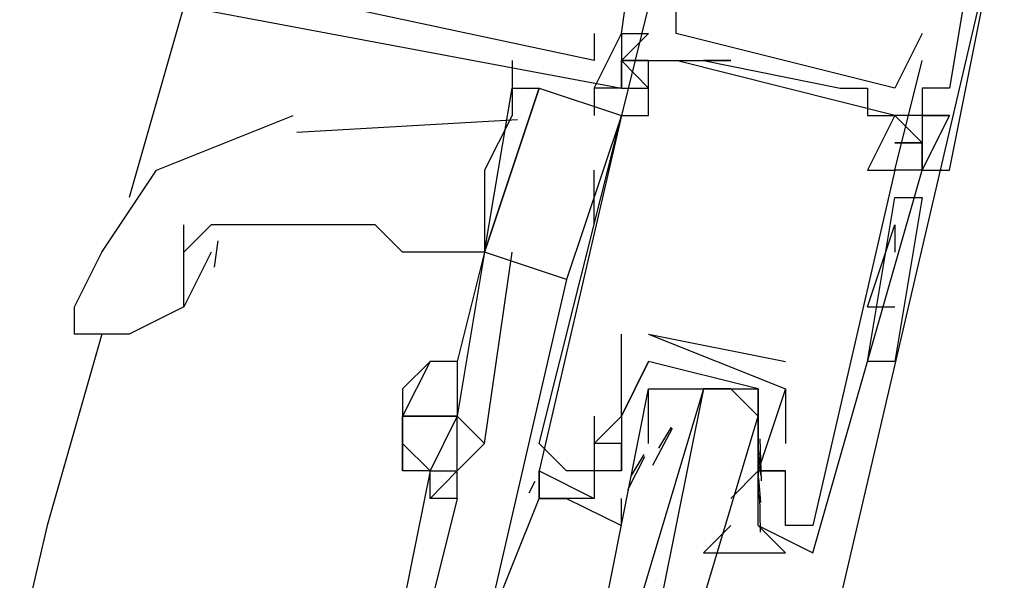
# Model space of a CAD drawing. Header units: feet. Extents: x -79 to 198, y -22 to 181.
# Tile 498 of 656: x 119.187 to 119.667, y 83.124 to 83.398. Entities that reach past the tile are written whole.
import ezdxf

# ---------------------------------------------------------------- set-up
doc = ezdxf.new("R2010")
doc.units = ezdxf.units.FT
doc.layers.add('A-LINEA', color=7, linetype='CONTINUOUS')

msp = doc.modelspace()

# ---------------------------------------------------------------- linework, layer by layer
at = {"layer": 'A-LINEA'}
for p, q in [((119.5733, 83.0578), (119.6667, 83.4578)), ((119.5733, 83.0578), (119.6667, 83.4578)), ((119.2667, 83.4044), (119.24, 83.3111)), ((119.2667, 83.4044), (119.24, 83.3111)), ((119.4933, 83.4044), (119.48, 83.3511)), ((119.4933, 83.4044), (119.48, 83.3511)), ((119.4667, 83.3911), (119.4667, 83.3911)), ((119.4667, 83.3911), (119.4667, 83.3911)), ((119.4667, 83.3911), (119.4667, 83.3911)), ((119.4667, 83.3911), (119.4667, 83.3911)), ((119.4667, 83.3911), (119.4667, 83.3911)), ((119.4667, 83.3911), (119.4667, 83.3911)), ((119.48, 83.3911), (119.4933, 83.3911)), ((119.48, 83.3911), (119.48, 83.3911)), ((119.48, 83.3911), (119.48, 83.3911)), ((119.48, 83.3911), (119.48, 83.3911)), ((119.48, 83.3911), (119.4933, 83.3911)), ((119.48, 83.3911), (119.48, 83.3911)), ((119.48, 83.3911), (119.48, 83.3911)), ((119.48, 83.3911), (119.48, 83.3911)), ((119.48, 83.3911), (119.4933, 83.3911)), ((119.48, 83.3911), (119.48, 83.3911)), ((119.48, 83.3911), (119.48, 83.3911)), ((119.48, 83.3911), (119.48, 83.3911)), ((119.48, 83.3911), (119.4933, 83.3911)), ((119.48, 83.3911), (119.48, 83.3911)), ((119.48, 83.3911), (119.48, 83.3911)), ((119.48, 83.3911), (119.48, 83.3911)), ((119.48, 83.3911), (119.4933, 83.3911)), ((119.48, 83.3911), (119.48, 83.3911)), ((119.48, 83.3911), (119.48, 83.3911)), ((119.48, 83.3911), (119.48, 83.3911)), ((119.48, 83.3911), (119.4933, 83.3911)), ((119.48, 83.3911), (119.48, 83.3911)), ((119.48, 83.3911), (119.48, 83.3911)), ((119.48, 83.3911), (119.48, 83.3911)), ((119.5067, 83.3911), (119.5067, 83.3911)), ((119.5067, 83.3911), (119.5067, 83.3911)), ((119.6267, 83.3911), (119.6267, 83.3911)), ((119.6267, 83.3911), (119.6267, 83.3911)), ((119.4267, 83.3778), (119.4267, 83.3644)), ((119.4267, 83.3778), (119.4267, 83.3644)), ((119.4667, 83.3778), (119.4667, 83.3778)), ((119.4667, 83.3778), (119.4667, 83.3778)), ((119.4667, 83.3778), (119.4667, 83.3778)), ((119.4667, 83.3778), (119.4667, 83.3778)), ((119.4667, 83.3778), (119.4667, 83.3778)), ((119.4667, 83.3778), (119.4667, 83.3778)), ((119.48, 83.3778), (119.48, 83.3778)), ((119.48, 83.3778), (119.48, 83.3778)), ((119.48, 83.3778), (119.48, 83.3778)), ((119.48, 83.3778), (119.48, 83.3778)), ((119.48, 83.3778), (119.48, 83.3778)), ((119.48, 83.3778), (119.48, 83.3778)), ((119.4933, 83.3778), (119.4933, 83.3778)), ((119.4933, 83.3778), (119.4933, 83.3778)), ((119.5067, 83.3778), (119.5067, 83.3778)), ((119.6133, 83.3511), (119.5067, 83.3778)), ((119.6133, 83.3511), (119.5067, 83.3778)), ((119.6133, 83.3511), (119.5067, 83.3778)), ((119.5067, 83.3778), (119.5067, 83.3778)), ((119.6133, 83.3511), (119.5067, 83.3778)), ((119.6133, 83.3511), (119.5067, 83.3778)), ((119.6133, 83.3511), (119.5067, 83.3778)), ((119.52, 83.3778), (119.52, 83.3778)), ((119.52, 83.3778), (119.52, 83.3778)), ((119.5333, 83.3778), (119.5333, 83.3778)), ((119.5333, 83.3778), (119.5333, 83.3778)), ((119.6267, 83.3778), (119.6267, 83.3778)), ((119.6267, 83.3778), (119.6267, 83.3778)), ((119.4667, 83.3644), (119.4667, 83.3511)), ((119.4667, 83.3644), (119.4667, 83.3644)), ((119.4667, 83.3644), (119.4667, 83.3644)), ((119.4667, 83.3644), (119.4667, 83.3644)), ((119.4667, 83.3644), (119.4667, 83.3511)), ((119.4667, 83.3644), (119.4667, 83.3644)), ((119.4667, 83.3644), (119.4667, 83.3644)), ((119.4667, 83.3644), (119.4667, 83.3644)), ((119.48, 83.3644), (119.4933, 83.3644)), ((119.48, 83.3644), (119.48, 83.3644)), ((119.48, 83.3644), (119.48, 83.3644)), ((119.48, 83.3644), (119.4933, 83.3644)), ((119.48, 83.3644), (119.48, 83.3644)), ((119.48, 83.3644), (119.48, 83.3644)), ((119.48, 83.3644), (119.4933, 83.3644)), ((119.48, 83.3644), (119.48, 83.3644)), ((119.48, 83.3644), (119.48, 83.3644)), ((119.48, 83.3644), (119.4933, 83.3644)), ((119.48, 83.3644), (119.48, 83.3644)), ((119.48, 83.3644), (119.48, 83.3644)), ((119.48, 83.3644), (119.4933, 83.3644)), ((119.48, 83.3644), (119.48, 83.3644)), ((119.48, 83.3644), (119.48, 83.3644)), ((119.48, 83.3644), (119.4933, 83.3644)), ((119.48, 83.3644), (119.48, 83.3644)), ((119.48, 83.3644), (119.48, 83.3644)), ((119.5867, 83.3644), (119.5867, 83.3644)), ((119.5867, 83.3644), (119.5867, 83.3644)), ((119.6, 83.3644), (119.6, 83.3644)), ((119.6, 83.3644), (119.6, 83.3644)), ((119.6133, 83.3644), (119.6133, 83.3644)), ((119.6133, 83.3644), (119.6133, 83.3644)), ((119.6267, 83.3644), (119.6267, 83.3644)), ((119.6267, 83.3644), (119.6267, 83.3644)), ((119.6267, 83.3644), (119.6267, 83.3644)), ((119.6267, 83.3644), (119.6267, 83.3644)), ((119.6267, 83.3644), (119.6267, 83.3644)), ((119.6267, 83.3644), (119.6267, 83.3644)), ((119.64, 83.3644), (119.64, 83.3644)), ((119.64, 83.3644), (119.64, 83.3644)), ((119.64, 83.3644), (119.64, 83.3644)), ((119.64, 83.3644), (119.64, 83.3644)), ((119.64, 83.3644), (119.64, 83.3644)), ((119.64, 83.3644), (119.64, 83.3644)), ((119.48, 83.3511), (119.4533, 83.2711)), ((119.48, 83.3511), (119.4533, 83.2711)), ((119.48, 83.3511), (119.48, 83.3511)), ((119.48, 83.3511), (119.48, 83.3511)), ((119.48, 83.3511), (119.48, 83.3511)), ((119.48, 83.3511), (119.48, 83.3511)), ((119.48, 83.3511), (119.48, 83.3511)), ((119.48, 83.3511), (119.48, 83.3511)), ((119.4933, 83.3511), (119.4933, 83.3511)), ((119.4933, 83.3511), (119.4933, 83.3511)), ((119.6, 83.3511), (119.6, 83.3511)), ((119.6, 83.3511), (119.6, 83.3511)), ((119.6133, 83.3511), (119.6133, 83.3511)), ((119.6133, 83.3511), (119.6133, 83.3511)), ((119.6267, 83.3511), (119.6267, 83.3511)), ((119.6267, 83.3511), (119.6267, 83.3511)), ((119.6267, 83.3511), (119.6267, 83.3511)), ((119.6267, 83.3511), (119.6267, 83.3511)), ((119.6267, 83.3511), (119.6267, 83.3511)), ((119.6267, 83.3511), (119.6267, 83.3511)), ((119.6267, 83.3511), (119.6267, 83.3511)), ((119.6267, 83.3511), (119.6267, 83.3511)), ((119.6267, 83.3511), (119.6267, 83.3511)), ((119.6267, 83.3511), (119.6267, 83.3511)), ((119.6267, 83.3511), (119.6267, 83.3511)), ((119.6267, 83.3511), (119.6267, 83.3511)), ((119.64, 83.3511), (119.64, 83.3511)), ((119.64, 83.3511), (119.64, 83.3511)), ((119.64, 83.3511), (119.64, 83.3511)), ((119.64, 83.3511), (119.64, 83.3511)), ((119.64, 83.3511), (119.64, 83.3511)), ((119.64, 83.3511), (119.64, 83.3511)), ((119.4293, 83.349), (119.3217, 83.3428)), ((119.4293, 83.349), (119.3217, 83.3428)), ((119.6267, 83.3378), (119.6133, 83.3378)), ((119.6267, 83.3378), (119.6133, 83.3378)), ((119.6267, 83.3378), (119.6267, 83.3378)), ((119.6267, 83.3378), (119.6267, 83.3378)), ((119.6267, 83.3378), (119.6267, 83.3378)), ((119.6267, 83.3378), (119.6267, 83.3378)), ((119.6267, 83.3378), (119.6267, 83.3378)), ((119.6267, 83.3378), (119.6267, 83.3378)), ((119.6267, 83.3378), (119.6267, 83.3378)), ((119.6267, 83.3378), (119.6267, 83.3378)), ((119.2533, 83.3244), (119.2533, 83.3244)), ((119.2533, 83.3244), (119.2533, 83.3244)), ((119.4667, 83.2978), (119.4667, 83.3244)), ((119.4667, 83.2978), (119.4667, 83.3244)), ((119.6, 83.3244), (119.6, 83.3244)), ((119.6, 83.3244), (119.6, 83.3244)), ((119.6133, 83.3244), (119.6133, 83.3244)), ((119.6133, 83.3244), (119.6133, 83.3244)), ((119.6133, 83.3244), (119.6133, 83.3244)), ((119.6133, 83.3244), (119.6133, 83.3244)), ((119.6267, 83.3244), (119.6267, 83.3244)), ((119.6267, 83.3244), (119.6267, 83.3244)), ((119.6267, 83.3244), (119.6267, 83.3244)), ((119.6267, 83.3244), (119.6267, 83.3244)), ((119.6267, 83.3244), (119.6267, 83.3244)), ((119.6267, 83.3244), (119.6267, 83.3244)), ((119.6267, 83.3244), (119.6267, 83.3244)), ((119.6267, 83.3244), (119.6267, 83.3244)), ((119.6267, 83.3244), (119.6267, 83.3244)), ((119.6267, 83.3244), (119.6267, 83.3244)), ((119.6267, 83.3244), (119.6267, 83.3244)), ((119.6267, 83.3244), (119.6267, 83.3244)), ((119.6267, 83.3244), (119.6267, 83.3244)), ((119.6267, 83.3244), (119.6267, 83.3244)), ((119.64, 83.3244), (119.64, 83.3244)), ((119.64, 83.3244), (119.64, 83.3244)), ((119.64, 83.3244), (119.64, 83.3244)), ((119.64, 83.3244), (119.64, 83.3244)), ((119.64, 83.3244), (119.64, 83.3244)), ((119.64, 83.3244), (119.64, 83.3244)), ((119.6, 83.2311), (119.6133, 83.3111)), ((119.6, 83.2311), (119.6133, 83.3111)), ((119.6, 83.2311), (119.6133, 83.3111)), ((119.6, 83.2311), (119.6133, 83.3111)), ((119.6267, 83.3111), (119.6267, 83.3111)), ((119.6267, 83.3111), (119.6267, 83.3111)), ((119.6, 83.2578), (119.6133, 83.2978)), ((119.6, 83.2578), (119.6133, 83.2978)), ((119.6133, 83.2978), (119.6133, 83.2844)), ((119.6133, 83.2978), (119.6133, 83.2844)), ((119.2832, 83.2899), (119.2814, 83.2771)), ((119.2832, 83.2899), (119.2814, 83.2771)), ((119.28, 83.2844), (119.2667, 83.2578)), ((119.28, 83.2844), (119.2667, 83.2578)), ((119.4133, 83.2844), (119.4, 83.2311)), ((119.4133, 83.2844), (119.4, 83.2311)), ((119.4133, 83.2844), (119.4133, 83.2844)), ((119.4133, 83.2844), (119.4133, 83.2844)), ((119.4133, 83.2844), (119.4133, 83.2844)), ((119.4133, 83.2844), (119.4133, 83.2844)), ((119.4133, 83.2844), (119.4133, 83.2844)), ((119.4133, 83.2844), (119.4133, 83.2844)), ((119.6, 83.2578), (119.6133, 83.2578)), ((119.6, 83.2578), (119.6133, 83.2578)), ((119.2267, 83.2444), (119.2, 83.1511)), ((119.2267, 83.2444), (119.2, 83.1511)), ((119.48, 83.2444), (119.48, 83.2444)), ((119.48, 83.2444), (119.48, 83.2444)), ((119.4933, 83.2444), (119.56, 83.2311)), ((119.4933, 83.2444), (119.4933, 83.2444)), ((119.4933, 83.2444), (119.4933, 83.2444)), ((119.4933, 83.2444), (119.56, 83.2311)), ((119.4933, 83.2444), (119.4933, 83.2444)), ((119.4933, 83.2444), (119.4933, 83.2444)), ((119.6133, 83.2444), (119.6133, 83.2444)), ((119.6133, 83.2444), (119.6133, 83.2444)), ((119.4933, 83.2311), (119.4933, 83.2311)), ((119.4933, 83.2311), (119.4933, 83.2311)), ((119.4933, 83.2311), (119.4933, 83.2311)), ((119.4933, 83.2311), (119.4933, 83.2311)), ((119.56, 83.2311), (119.56, 83.2311)), ((119.56, 83.2311), (119.56, 83.2311)), ((119.4933, 83.2178), (119.4933, 83.2178)), ((119.4933, 83.2178), (119.4933, 83.2178)), ((119.52, 83.2178), (119.52, 83.2178)), ((119.52, 83.2178), (119.52, 83.2178)), ((119.56, 83.2178), (119.56, 83.2178)), ((119.56, 83.2178), (119.56, 83.2178)), ((119.56, 83.2178), (119.56, 83.2178)), ((119.56, 83.2178), (119.56, 83.2178)), ((119.4667, 83.2044), (119.4667, 83.2044)), ((119.4667, 83.2044), (119.4667, 83.2044)), ((119.48, 83.2044), (119.48, 83.2044)), ((119.48, 83.2044), (119.48, 83.2044)), ((119.48, 83.2044), (119.48, 83.2044)), ((119.48, 83.2044), (119.48, 83.2044)), ((119.4933, 83.2044), (119.4933, 83.2044)), ((119.4933, 83.2044), (119.4933, 83.2044)), ((119.4953, 83.1806), (119.505, 83.1986)), ((119.4953, 83.1806), (119.505, 83.1986)), ((119.4982, 83.1889), (119.5044, 83.1991)), ((119.4982, 83.1889), (119.5044, 83.1991)), ((119.5475, 83.1934), (119.5481, 83.173)), ((119.5475, 83.1934), (119.5481, 83.173)), ((119.44, 83.1911), (119.44, 83.1911)), ((119.44, 83.1911), (119.44, 83.1911)), ((119.4667, 83.1911), (119.4667, 83.1911)), ((119.4667, 83.1911), (119.4667, 83.1911)), ((119.48, 83.1911), (119.48, 83.1911)), ((119.48, 83.1778), (119.48, 83.1911)), ((119.48, 83.1911), (119.48, 83.1911)), ((119.48, 83.1778), (119.48, 83.1911)), ((119.4933, 83.1911), (119.4933, 83.1911)), ((119.4933, 83.1911), (119.4933, 83.1911)), ((119.5467, 83.1911), (119.5467, 83.1911)), ((119.5467, 83.1911), (119.5467, 83.1911)), ((119.56, 83.1911), (119.56, 83.1911)), ((119.56, 83.1911), (119.56, 83.1911)), ((119.4831, 83.1686), (119.4915, 83.1848)), ((119.4831, 83.1686), (119.4915, 83.1848)), ((119.4849, 83.1756), (119.4911, 83.1857)), ((119.4849, 83.1756), (119.4911, 83.1857)), ((119.5468, 83.1876), (119.5478, 83.1757)), ((119.5468, 83.1876), (119.5478, 83.1757)), ((119.3867, 83.1778), (119.3733, 83.1111)), ((119.3867, 83.1778), (119.3733, 83.1111)), ((119.3867, 83.1778), (119.3867, 83.1778)), ((119.3867, 83.1778), (119.3867, 83.1778)), ((119.44, 83.1778), (119.44, 83.1778)), ((119.44, 83.1778), (119.44, 83.1778)), ((119.4533, 83.1778), (119.4533, 83.1778)), ((119.4533, 83.1778), (119.4533, 83.1778)), ((119.4667, 83.1778), (119.4667, 83.1778)), ((119.4667, 83.1778), (119.4667, 83.1778)), ((119.48, 83.1778), (119.48, 83.1778)), ((119.48, 83.1778), (119.48, 83.1778)), ((119.5467, 83.1778), (119.5333, 83.1644)), ((119.5333, 83.1778), (119.5333, 83.1778)), ((119.5467, 83.1778), (119.5333, 83.1644)), ((119.5333, 83.1778), (119.5333, 83.1778)), ((119.5467, 83.1778), (119.5467, 83.1778)), ((119.5467, 83.1778), (119.5467, 83.1778)), ((119.5467, 83.1778), (119.5467, 83.1778)), ((119.5467, 83.1778), (119.5467, 83.1778)), ((119.5468, 83.1742), (119.5478, 83.1623)), ((119.5468, 83.1742), (119.5478, 83.1623)), ((119.56, 83.1778), (119.56, 83.1778)), ((119.56, 83.1778), (119.56, 83.1778)), ((119.56, 83.1778), (119.56, 83.1778)), ((119.56, 83.1778), (119.56, 83.1778)), ((119.4351, 83.1671), (119.4379, 83.1727)), ((119.4351, 83.1671), (119.4379, 83.1727)), ((119.4351, 83.1671), (119.4379, 83.1727)), ((119.4351, 83.1671), (119.4379, 83.1727)), ((119.4351, 83.1671), (119.4379, 83.1727)), ((119.4351, 83.1671), (119.4379, 83.1727)), ((119.4, 83.1644), (119.3867, 83.1111)), ((119.4, 83.1644), (119.3867, 83.1111)), ((119.4667, 83.1644), (119.4667, 83.1644)), ((119.4667, 83.1644), (119.4667, 83.1644)), ((119.5333, 83.1644), (119.5333, 83.1644)), ((119.5333, 83.1644), (119.5333, 83.1644)), ((119.5467, 83.1644), (119.5467, 83.1644)), ((119.5467, 83.1644), (119.5467, 83.1644)), ((119.5474, 83.1662), (119.5477, 83.1479)), ((119.5474, 83.1662), (119.5477, 83.1479)), ((119.2, 83.1511), (118.5067, 80.1911)), ((119.2, 83.1511), (118.5067, 80.1911)), ((119.5467, 83.1511), (119.5733, 83.1378)), ((119.5467, 83.1511), (119.5467, 83.1511)), ((119.5467, 83.1511), (119.5733, 83.1378)), ((119.5467, 83.1511), (119.5467, 83.1511)), ((119.56, 83.1511), (119.56, 83.1511)), ((119.56, 83.1511), (119.56, 83.1511)), ((119.5733, 83.1511), (119.5733, 83.1511)), ((119.5733, 83.1511), (119.5733, 83.1511)), ((119.5733, 83.1511), (119.5733, 83.1511)), ((119.5733, 83.1511), (119.5733, 83.1511)), ((119.5733, 83.1378), (119.5733, 83.1378)), ((119.5733, 83.1378), (119.5733, 83.1378))]:
    msp.add_line(p, q, dxfattribs=at)
for points in [[(119.4667, 83.3911), (119.4667, 83.3778), (119.28, 83.4178), (119.3067, 83.5378), (119.3733, 83.5244), (119.3733, 83.5111)], [(119.4667, 83.3911), (119.4667, 83.3778), (119.28, 83.4178), (119.3067, 83.5378), (119.3733, 83.5244), (119.3733, 83.5111)], [(119.4667, 83.3911), (119.4667, 83.3778), (119.28, 83.4178), (119.3067, 83.5378), (119.3733, 83.5244), (119.3733, 83.5111)], [(119.4667, 83.3911), (119.4667, 83.3778), (119.28, 83.4178), (119.3067, 83.5378), (119.3733, 83.5244), (119.3733, 83.5111)], [(119.4667, 83.3911), (119.4667, 83.3778), (119.28, 83.4178), (119.3067, 83.5378), (119.3733, 83.5244), (119.3733, 83.5111)], [(119.4667, 83.3911), (119.4667, 83.3778), (119.28, 83.4178), (119.3067, 83.5378), (119.3733, 83.5244), (119.3733, 83.5111)], [(119.2667, 83.4044), (119.48, 83.3644), (119.48, 83.3778), (119.48, 83.3644), (119.4667, 83.3644), (119.48, 83.3911), (119.4933, 83.4844), (119.5333, 83.4844)], [(119.2667, 83.4044), (119.48, 83.3644), (119.48, 83.3778), (119.48, 83.3644), (119.4667, 83.3644), (119.48, 83.3911), (119.4933, 83.4844), (119.5333, 83.4844)], [(119.2667, 83.4044), (119.48, 83.3644), (119.48, 83.3778), (119.48, 83.3644), (119.4667, 83.3644), (119.48, 83.3911), (119.4933, 83.4844), (119.5333, 83.4844)], [(119.2667, 83.4044), (119.48, 83.3644), (119.48, 83.3778), (119.48, 83.3644), (119.4667, 83.3644), (119.48, 83.3911), (119.4933, 83.4844), (119.5333, 83.4844)], [(119.2667, 83.4044), (119.48, 83.3644), (119.48, 83.3778), (119.48, 83.3644), (119.4667, 83.3644), (119.48, 83.3911), (119.4933, 83.4844), (119.5333, 83.4844)], [(119.2667, 83.4044), (119.48, 83.3644), (119.48, 83.3778), (119.48, 83.3644), (119.4667, 83.3644), (119.48, 83.3911), (119.4933, 83.4844), (119.5333, 83.4844)], [(119.5333, 83.4711), (119.5333, 83.4444), (119.5467, 83.4444), (119.5733, 83.4444), (119.6, 83.4311), (119.6133, 83.4311), (119.6267, 83.4578), (119.6533, 83.4444), (119.64, 83.3644), (119.6267, 83.3644), (119.6267, 83.3511), (119.64, 83.3511), (119.6267, 83.3244), (119.6267, 83.3378), (119.6267, 83.3244), (119.64, 83.3244), (119.6667, 83.4578)], [(119.5333, 83.4711), (119.5333, 83.4444), (119.5467, 83.4444), (119.5733, 83.4444), (119.6, 83.4311), (119.6133, 83.4311), (119.6267, 83.4578), (119.6533, 83.4444), (119.64, 83.3644), (119.6267, 83.3644), (119.6267, 83.3511), (119.64, 83.3511), (119.6267, 83.3244), (119.6267, 83.3378), (119.6267, 83.3244), (119.64, 83.3244), (119.6667, 83.4578)], [(119.5333, 83.4711), (119.5333, 83.4444), (119.5467, 83.4444), (119.5733, 83.4444), (119.6, 83.4311), (119.6133, 83.4311), (119.6267, 83.4578), (119.6533, 83.4444), (119.64, 83.3644), (119.6267, 83.3644), (119.6267, 83.3511), (119.64, 83.3511), (119.6267, 83.3244), (119.6267, 83.3378), (119.6267, 83.3244), (119.64, 83.3244), (119.6667, 83.4578)], [(119.5333, 83.4711), (119.5333, 83.4444), (119.5467, 83.4444), (119.5733, 83.4444), (119.6, 83.4311), (119.6133, 83.4311), (119.6267, 83.4578), (119.6533, 83.4444), (119.64, 83.3644), (119.6267, 83.3644), (119.6267, 83.3511), (119.64, 83.3511), (119.6267, 83.3244), (119.6267, 83.3378), (119.6267, 83.3244), (119.64, 83.3244), (119.6667, 83.4578)], [(119.5333, 83.4711), (119.5333, 83.4444), (119.5467, 83.4444), (119.5733, 83.4444), (119.6, 83.4311), (119.6133, 83.4311), (119.6267, 83.4578), (119.6533, 83.4444), (119.64, 83.3644), (119.6267, 83.3644), (119.6267, 83.3511), (119.64, 83.3511), (119.6267, 83.3244), (119.6267, 83.3378), (119.6267, 83.3244), (119.64, 83.3244), (119.6667, 83.4578)], [(119.5333, 83.4711), (119.5333, 83.4444), (119.5467, 83.4444), (119.5733, 83.4444), (119.6, 83.4311), (119.6133, 83.4311), (119.6267, 83.4578), (119.6533, 83.4444), (119.64, 83.3644), (119.6267, 83.3644), (119.6267, 83.3511), (119.64, 83.3511), (119.6267, 83.3244), (119.6267, 83.3378), (119.6267, 83.3244), (119.64, 83.3244), (119.6667, 83.4578)], [(119.6267, 83.3911), (119.6133, 83.3644), (119.5067, 83.3911), (119.5067, 83.4178)], [(119.6267, 83.3911), (119.6133, 83.3644), (119.5067, 83.3911), (119.5067, 83.4178)], [(119.48, 83.3644), (119.4667, 83.3644), (119.48, 83.3911), (119.48, 83.3911), (119.48, 83.3644), (119.48, 83.3778)], [(119.48, 83.3644), (119.4667, 83.3644), (119.48, 83.3911), (119.48, 83.3911), (119.48, 83.3644), (119.48, 83.3778)], [(119.48, 83.3644), (119.4667, 83.3644), (119.48, 83.3911), (119.48, 83.3911), (119.48, 83.3644), (119.48, 83.3778)], [(119.48, 83.3644), (119.4667, 83.3644), (119.48, 83.3911), (119.48, 83.3911), (119.48, 83.3644), (119.48, 83.3778)], [(119.48, 83.3644), (119.4667, 83.3644), (119.48, 83.3911), (119.48, 83.3911), (119.48, 83.3644), (119.48, 83.3778)], [(119.48, 83.3644), (119.4667, 83.3644), (119.48, 83.3911), (119.48, 83.3911), (119.48, 83.3644), (119.48, 83.3778)], [(119.4933, 83.3644), (119.48, 83.3778), (119.4933, 83.3911)], [(119.4933, 83.3644), (119.48, 83.3778), (119.4933, 83.3911)], [(119.4933, 83.3644), (119.48, 83.3778), (119.4933, 83.3911)], [(119.4933, 83.3644), (119.48, 83.3778), (119.4933, 83.3911)], [(119.4933, 83.3644), (119.48, 83.3778), (119.4933, 83.3911)], [(119.4933, 83.3644), (119.48, 83.3778), (119.4933, 83.3911)], [(119.44, 83.1911), (119.48, 83.3511), (119.4933, 83.3511), (119.4933, 83.3778), (119.5067, 83.3778), (119.5333, 83.3778), (119.52, 83.3778), (119.5867, 83.3644), (119.6, 83.3644), (119.6, 83.3511), (119.6133, 83.3511), (119.6, 83.3244), (119.6133, 83.3244), (119.5733, 83.1511), (119.56, 83.1511), (119.56, 83.1778), (119.56, 83.1778)], [(119.44, 83.1911), (119.48, 83.3511), (119.4933, 83.3511), (119.4933, 83.3778), (119.5067, 83.3778), (119.5333, 83.3778), (119.52, 83.3778), (119.5867, 83.3644), (119.6, 83.3644), (119.6, 83.3511), (119.6133, 83.3511), (119.6, 83.3244), (119.6133, 83.3244), (119.5733, 83.1511), (119.56, 83.1511), (119.56, 83.1778), (119.56, 83.1778)], [(119.4933, 83.3778), (119.48, 83.3778), (119.4933, 83.3778)], [(119.4933, 83.3644), (119.48, 83.3778), (119.4933, 83.3644)], [(119.4933, 83.3778), (119.48, 83.3778), (119.4933, 83.3778)], [(119.4933, 83.3778), (119.48, 83.3778), (119.4933, 83.3778)], [(119.4933, 83.3644), (119.48, 83.3778), (119.4933, 83.3644)], [(119.4933, 83.3778), (119.48, 83.3778), (119.4933, 83.3778)], [(119.4933, 83.3778), (119.48, 83.3778), (119.4933, 83.3778)], [(119.4933, 83.3644), (119.48, 83.3778), (119.4933, 83.3644)], [(119.4933, 83.3778), (119.48, 83.3778), (119.4933, 83.3778)], [(119.4933, 83.3778), (119.48, 83.3778), (119.4933, 83.3778)], [(119.4933, 83.3644), (119.48, 83.3778), (119.4933, 83.3644)], [(119.4933, 83.3778), (119.48, 83.3778), (119.4933, 83.3778)], [(119.4933, 83.3778), (119.48, 83.3778), (119.4933, 83.3778)], [(119.4933, 83.3644), (119.48, 83.3778), (119.4933, 83.3644)], [(119.4933, 83.3778), (119.48, 83.3778), (119.4933, 83.3778)], [(119.4933, 83.3778), (119.48, 83.3778), (119.4933, 83.3778)], [(119.4933, 83.3644), (119.48, 83.3778), (119.4933, 83.3644)], [(119.4933, 83.3778), (119.48, 83.3778), (119.4933, 83.3778)], [(119.5733, 83.1378), (119.6267, 83.3244), (119.6133, 83.3244), (119.6267, 83.3778)], [(119.5733, 83.1378), (119.6267, 83.3244), (119.6133, 83.3244), (119.6267, 83.3778)], [(119.4267, 83.3644), (119.4267, 83.3511), (119.4133, 83.3244), (119.4133, 83.2978), (119.4133, 83.2844), (119.4133, 83.2844), (119.4, 83.2311)], [(119.4267, 83.3644), (119.4267, 83.3511), (119.4133, 83.3244), (119.4133, 83.2978), (119.4133, 83.2844), (119.4133, 83.2844), (119.4, 83.2311)], [(119.4533, 83.2711), (119.4133, 83.2844), (119.44, 83.3644), (119.48, 83.3511)], [(119.4133, 83.2844), (119.4133, 83.2844), (119.4267, 83.3644), (119.44, 83.3644), (119.4133, 83.2844), (119.4133, 83.2844), (119.4133, 83.2844)], [(119.4533, 83.2711), (119.4133, 83.2844), (119.44, 83.3644), (119.48, 83.3511)], [(119.4133, 83.2844), (119.4133, 83.2844), (119.4267, 83.3644), (119.44, 83.3644), (119.4133, 83.2844), (119.4133, 83.2844), (119.4133, 83.2844)], [(119.2133, 83.2578), (119.2267, 83.2844), (119.2533, 83.3244), (119.32, 83.3511)], [(119.2133, 83.2578), (119.2267, 83.2844), (119.2533, 83.3244), (119.32, 83.3511)], [(119.48, 83.3511), (119.44, 83.1778), (119.4667, 83.1644)], [(119.48, 83.3511), (119.44, 83.1778), (119.4667, 83.1644)], [(119.6267, 83.3511), (119.6267, 83.3511), (119.6133, 83.3511)], [(119.6267, 83.3378), (119.6133, 83.3511), (119.6267, 83.3378), (119.6133, 83.3378)], [(119.6267, 83.3511), (119.6267, 83.3511), (119.6133, 83.3511)], [(119.6267, 83.3378), (119.6133, 83.3511), (119.6267, 83.3378), (119.6133, 83.3378)], [(119.6267, 83.3244), (119.6267, 83.3244), (119.64, 83.3511), (119.6267, 83.3511), (119.6267, 83.3244)], [(119.6267, 83.3244), (119.6267, 83.3244), (119.64, 83.3511), (119.6267, 83.3511), (119.6267, 83.3244)], [(119.6133, 83.3378), (119.6267, 83.3378), (119.6133, 83.3378)], [(119.6133, 83.3378), (119.6267, 83.3378), (119.6133, 83.3378)], [(119.6133, 83.3111), (119.6267, 83.3111), (119.6133, 83.2311), (119.6, 83.2311)], [(119.6133, 83.3111), (119.6267, 83.3111), (119.6133, 83.2311), (119.6, 83.2311)], [(119.4133, 83.2844), (119.3867, 83.2844), (119.3733, 83.2844), (119.36, 83.2978), (119.3467, 83.2978), (119.3333, 83.2978), (119.32, 83.2978), (119.3067, 83.2978), (119.2933, 83.2978), (119.28, 83.2978), (119.2667, 83.2844)], [(119.2667, 83.2578), (119.2667, 83.2711), (119.2667, 83.2978)], [(119.4133, 83.2844), (119.3867, 83.2844), (119.3733, 83.2844), (119.36, 83.2978), (119.3467, 83.2978), (119.3333, 83.2978), (119.32, 83.2978), (119.3067, 83.2978), (119.2933, 83.2978), (119.28, 83.2978), (119.2667, 83.2844)], [(119.2667, 83.2578), (119.2667, 83.2711), (119.2667, 83.2978)], [(119.4133, 83.2844), (119.4, 83.2044), (119.4133, 83.1911), (119.4267, 83.2844)], [(119.4133, 83.2844), (119.4, 83.2044), (119.4133, 83.1911), (119.4267, 83.2844)], [(119.4533, 83.2711), (119.4133, 83.0978), (119.44, 83.1644), (119.4533, 83.1644), (119.4533, 83.1644)], [(119.4533, 83.2711), (119.4133, 83.0978), (119.44, 83.1644), (119.4533, 83.1644), (119.4533, 83.1644)], [(119.2667, 83.2578), (119.24, 83.2444), (119.2133, 83.2444), (119.2133, 83.2578)], [(119.2667, 83.2578), (119.24, 83.2444), (119.2133, 83.2444), (119.2133, 83.2578)], [(119.48, 83.2044), (119.48, 83.2044), (119.48, 83.2444)], [(119.48, 83.2044), (119.48, 83.2044), (119.48, 83.2444)], [(119.4933, 83.2444), (119.56, 83.2178), (119.5467, 83.1778), (119.56, 83.1778), (119.5467, 83.1778), (119.5467, 83.1644)], [(119.4933, 83.2444), (119.56, 83.2178), (119.5467, 83.1778), (119.56, 83.1778), (119.5467, 83.1778), (119.5467, 83.1644)], [(119.4, 83.2311), (119.4, 83.2311), (119.3867, 83.2311), (119.3733, 83.2178)], [(119.3867, 83.2311), (119.3733, 83.2044), (119.4, 83.2044)], [(119.4, 83.2311), (119.4, 83.2311), (119.3867, 83.2311), (119.3733, 83.2178)], [(119.3867, 83.2311), (119.3733, 83.2044), (119.4, 83.2044)], [(119.4, 83.2311), (119.4, 83.2044), (119.4, 83.2044), (119.4, 83.2044)], [(119.4, 83.2311), (119.4, 83.2044), (119.4, 83.2044), (119.4, 83.2044)], [(119.4933, 83.2311), (119.48, 83.2044), (119.48, 83.1911), (119.48, 83.1778), (119.4667, 83.1778), (119.4667, 83.1644), (119.4533, 83.1644), (119.48, 83.1511), (119.48, 83.1644)], [(119.4933, 83.2311), (119.48, 83.2044), (119.48, 83.1911), (119.48, 83.1778), (119.4667, 83.1778), (119.4667, 83.1644), (119.4533, 83.1644), (119.48, 83.1511), (119.48, 83.1644)], [(119.48, 83.1911), (119.4667, 83.1911), (119.48, 83.2044), (119.4933, 83.2311)], [(119.48, 83.1911), (119.4667, 83.1911), (119.48, 83.2044), (119.4933, 83.2311)], [(119.5333, 83.1511), (119.52, 83.1378), (119.56, 83.1378), (119.5467, 83.1511), (119.5467, 83.1644), (119.5467, 83.1778), (119.5467, 83.1911), (119.5467, 83.2178), (119.4933, 83.2311)], [(119.5333, 83.1511), (119.52, 83.1378), (119.56, 83.1378), (119.5467, 83.1511), (119.5467, 83.1644), (119.5467, 83.1778), (119.5467, 83.1911), (119.5467, 83.2178), (119.4933, 83.2311)], [(119.3733, 83.2178), (119.3733, 83.2044), (119.3733, 83.2044)], [(119.3733, 83.2178), (119.3733, 83.2044), (119.3733, 83.2044)], [(119.4667, 83.0844), (119.4933, 83.2178), (119.5067, 83.2178), (119.52, 83.2178), (119.48, 83.0844)], [(119.4667, 83.0844), (119.4933, 83.2178), (119.5067, 83.2178), (119.52, 83.2178), (119.48, 83.0844)], [(119.4933, 83.1911), (119.4933, 83.2044), (119.4933, 83.2178), (119.5467, 83.2178), (119.5467, 83.1911), (119.5467, 83.1778)], [(119.5067, 83.0711), (119.5467, 83.2044), (119.5333, 83.2178), (119.52, 83.2178), (119.4933, 83.0844)], [(119.4933, 83.1911), (119.4933, 83.2044), (119.4933, 83.2178), (119.5467, 83.2178), (119.5467, 83.1911), (119.5467, 83.1778)], [(119.5067, 83.0711), (119.5467, 83.2044), (119.5333, 83.2178), (119.52, 83.2178), (119.4933, 83.0844)], [(119.56, 83.2178), (119.56, 83.2178), (119.56, 83.1911)], [(119.56, 83.2178), (119.56, 83.2178), (119.56, 83.1911)], [(119.4, 83.2044), (119.3733, 83.2044), (119.3733, 83.1911), (119.3867, 83.1778)], [(119.3733, 83.1911), (119.3733, 83.1911), (119.3733, 83.2044), (119.3733, 83.2044), (119.3733, 83.2044), (119.3733, 83.2044)], [(119.4, 83.2044), (119.3733, 83.2044), (119.3733, 83.1911), (119.3867, 83.1778)], [(119.3733, 83.1911), (119.3733, 83.1911), (119.3733, 83.2044), (119.3733, 83.2044), (119.3733, 83.2044), (119.3733, 83.2044)], [(119.3867, 83.1778), (119.4, 83.1778), (119.4, 83.2044), (119.3867, 83.1778)], [(119.3867, 83.1778), (119.4, 83.1778), (119.4, 83.2044), (119.3867, 83.1778)], [(119.4667, 83.2044), (119.4667, 83.1778), (119.4533, 83.1778), (119.44, 83.1911)], [(119.4667, 83.2044), (119.4667, 83.1778), (119.4533, 83.1778), (119.44, 83.1911)], [(119.4, 83.1644), (119.3867, 83.1644), (119.3867, 83.1778), (119.3733, 83.1778), (119.3733, 83.1911)], [(119.3733, 83.1911), (119.3733, 83.1911), (119.3733, 83.1778)], [(119.4, 83.1644), (119.3867, 83.1644), (119.3867, 83.1778), (119.3733, 83.1778), (119.3733, 83.1911)], [(119.3733, 83.1911), (119.3733, 83.1911), (119.3733, 83.1778)], [(119.4, 83.1778), (119.4, 83.1778), (119.4133, 83.1911)], [(119.4, 83.1778), (119.4, 83.1778), (119.4133, 83.1911)], [(119.4, 83.1644), (119.4, 83.1778), (119.3867, 83.1644)], [(119.4, 83.1644), (119.4, 83.1778), (119.3867, 83.1644)], [(119.44, 83.1644), (119.44, 83.1778), (119.44, 83.1644), (119.4533, 83.1644)], [(119.44, 83.1644), (119.44, 83.1778), (119.44, 83.1644), (119.4533, 83.1644)], [(119.44, 83.1644), (119.44, 83.1778), (119.44, 83.1644), (119.4533, 83.1644)], [(119.44, 83.1644), (119.44, 83.1778), (119.44, 83.1644), (119.4533, 83.1644)], [(119.44, 83.1644), (119.44, 83.1778), (119.44, 83.1644), (119.4533, 83.1644)], [(119.44, 83.1644), (119.44, 83.1778), (119.44, 83.1644), (119.4533, 83.1644)], [(119.4533, 83.1644), (119.4533, 83.1644), (119.44, 83.1644)], [(119.4533, 83.1644), (119.4533, 83.1644), (119.44, 83.1644)], [(119.4533, 83.1644), (119.4533, 83.1644), (119.44, 83.1644)], [(119.4533, 83.1644), (119.4533, 83.1644), (119.44, 83.1644)]]:
    msp.add_lwpolyline(points, dxfattribs=at)

doc.saveas('drawing.dxf')
